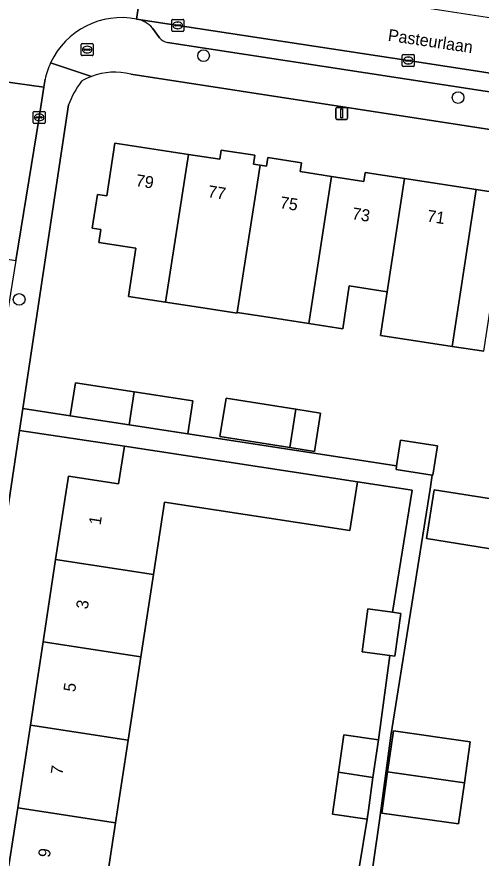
# Model space of a CAD drawing. Extents: x 161483 to 162250, y 379484 to 380833.
# Drawn here: x 161839.1 to 161877.9, y 380484.6 to 380555 of the extents above; entities that cross this region are included whole.
import ezdxf

# ---------------------------------------------------------------- set-up
doc = ezdxf.new("R2010")
doc.units = 0
for name, color, linetype in [('IMGEO_Boom', 7, 'Continuous'), ('IMGEO_Brandkraan', 7, 'Continuous'), ('IMGEO_Erf', 7, 'Continuous'), ('IMGEO_Kolk', 7, 'Continuous'), ('IMGEO_Lichtmast', 7, 'Continuous'), ('IMGEO_Openbare_ruimte_label', 7, 'Continuous'), ('IMGEO_Pand', 7, 'Continuous'), ('IMGEO_Pand_nummerreeks', 7, 'Continuous'), ('IMGEO_Parkeervlak_open', 7, 'Continuous'), ('IMGEO_Rijbaan_lokaal_open', 7, 'Continuous'), ('IMGEO_Voetpad_open', 7, 'Continuous')]:
    doc.layers.add(name, color=color, linetype=linetype)

msp = doc.modelspace()

# ---------------------------------------------------------------- linework, layer by layer
at = {"layer": 'IMGEO_Boom'}
for centre in [(161854.747, 380551.721), (161876.021, 380548.223), (161839.341, 380531.349)]:
    msp.add_circle(centre, 0.489, dxfattribs=at)
at = {"layer": 'IMGEO_Brandkraan'}
for p, q in [((161844.524, 380551.805), (161844.524, 380552.657)), ((161844.599, 380552.731), (161845.451, 380552.731)), ((161845.012, 380552.511), (161845.037, 380552.511)), ((161845.525, 380552.657), (161845.525, 380551.805)), ((161844.783, 380552.225), (161844.783, 380552.237)), ((161845.221, 380552.188), (161844.823, 380552.188)), ((161844.826, 380552.274), (161845.224, 380552.274)), ((161845.035, 380551.951), (161845.01, 380551.951)), ((161845.267, 380552.237), (161845.267, 380552.225)), ((161845.451, 380551.731), (161844.599, 380551.731))]:
    msp.add_line(p, q, dxfattribs=at)
for points in [[(161844.524, 380551.805), (161844.524, 380552.657)], [(161844.599, 380552.731), (161845.451, 380552.731)], [(161845.525, 380552.657), (161845.525, 380551.805)], [(161845.451, 380551.731), (161844.599, 380551.731)]]:
    msp.add_lwpolyline(points, dxfattribs=at)
for centre, radius, start, end in [((161844.601, 380552.655), 0.0765, 91.55205, 178.44795), ((161844.601, 380552.655), 0.0765, 91.55205, 178.44795), ((161845.449, 380552.655), 0.0765, 1.55205, 88.44795), ((161845.449, 380552.655), 0.0765, 1.55205, 88.44795), ((161844.601, 380551.807), 0.0765, 181.55205, 268.44795), ((161844.601, 380551.807), 0.0765, 181.55205, 268.44795), ((161844.823, 380552.234), 0.0403, 85.87752, 175.75265), ((161844.82, 380552.224), 0.0366, 178.93798, 274.71019), ((161845.224, 380552.231), 0.043, 264.86636, 352.45326), ((161845.228, 380552.236), 0.0386, 1.73085, 96.63898), ((161845.449, 380551.807), 0.0765, 271.55205, 358.44795), ((161845.449, 380551.807), 0.0765, 271.55205, 358.44795)]:
    msp.add_arc(centre, radius, start, end, dxfattribs=at)
for centre, major_axis, ratio, start_param, end_param in [((161845.011, 380552.231), (-0.387, 0.002), 0.722429, 4.712389, 7.853982), ((161845.036, 380552.231), (-0.39, 0.002), 0.717154, 1.570796, 4.712389)]:
    msp.add_ellipse(centre, major_axis=major_axis, ratio=ratio, start_param=start_param, end_param=end_param, dxfattribs=at)
at = {"layer": 'IMGEO_Erf'}
for points in [[(161914.351, 380539.988), (161885.9, 380544.447), (161848.674, 380550.183)], [(161843.461, 380547.603), (161839.64, 380522.223), (161843.611, 380521.625), (161844.035, 380524.385), (161848.945, 380523.631), (161853.857, 380522.876), (161853.433, 380520.116), (161870.88, 380517.435), (161871.212, 380519.594), (161874.289, 380519.121), (161873.909, 380516.651), (161873.861, 380516.658), (161873.671, 380515.491), (161870.395, 380494.882), (161870.006, 380491.935), (161869.458, 380487.783), (161867.068, 380471.144)], [(161878.163, 380527.016), (161875.515, 380527.423), (161872.452, 380527.894), (161869.53, 380528.343), (161870.09, 380531.986), (161866.928, 380532.472), (161866.378, 380528.893), (161863.555, 380529.327), (161860.497, 380529.798), (161857.571, 380530.248), (161857.565, 380530.203), (161854.336, 380530.701), (161853.421, 380530.842), (161851.58, 380531.125), (161848.478, 380531.601), (161849.098, 380535.638), (161846, 380536.114), (161846.165, 380537.188), (161845.449, 380537.298), (161845.882, 380540.115), (161846.657, 380539.996), (161847.336, 380544.413), (161853.478, 380543.469), (161856.099, 380543.066), (161856.217, 380543.832), (161859.03, 380543.4), (161858.917, 380542.667), (161859.468, 380542.582), (161860.006, 380542.5), (161860.115, 380543.206), (161862.933, 380542.773), (161862.82, 380542.039), (161865.448, 380541.635), (161868.148, 380541.22), (161868.263, 380541.967), (161871.548, 380541.462), (161877.533, 380540.542), (161883.646, 380539.603)], [(161838.154, 380481.872), (161839.218, 380488.841), (161840.275, 380495.76), (161840.923, 380500), (161841.34, 380502.73), (161842.389, 380509.6), (161843.453, 380516.563), (161847.645, 380515.923), (161848.129, 380519.087), (161839.366, 380520.406), (161836.294, 380500), (161826.545, 380435.252)], [(161868.414, 380487.907), (161865.537, 380488.314), (161866.034, 380491.826), (161866.476, 380494.946), (161869.354, 380494.538), (161870.308, 380501.577), (161867.994, 380501.89), (161868.48, 380505.479), (161870.532, 380505.201), (161872.182, 380515.41), (161867.603, 380516.11), (161866.981, 380512.037), (161851.479, 380514.406), (161850.555, 380508.352), (161849.507, 380501.483), (161849.281, 380500), (161848.444, 380494.512), (161847.388, 380487.593), (161846.325, 380480.624)], [(161867.767, 380484.005), (161868.414, 380487.907)]]:
    msp.add_lwpolyline(points, dxfattribs=at)
for points in [[(161856.122, 380519.889), (161856.627, 380523.084), (161862.454, 380522.164), (161864.533, 380521.835), (161864.029, 380518.641), (161861.962, 380518.967)], [(161874.016, 380515.436), (161880.937, 380514.336), (161880.289, 380510.255), (161873.368, 380511.355)], [(161870.13, 380491.851), (161870.618, 380495.291), (161877.036, 380494.381), (161876.548, 380490.941), (161876.06, 380487.502), (161869.643, 380488.412)]]:
    msp.add_lwpolyline(points, close=True, dxfattribs=at)
for centre, radius, start, end in [((161847.332, 380544.91), 5.441, 75.72264, 110.98987), ((161847.311, 380544.954), 5.392, 110.94864, 120.79758), ((161850.762, 380544.884), 7.79, 142.87686, 159.57478)]:
    msp.add_arc(centre, radius, start, end, dxfattribs=at)
at = {"layer": 'IMGEO_Kolk'}
for p, q in [((161852.092, 380553.833), (161852.092, 380554.685)), ((161852.167, 380554.759), (161853.019, 380554.759)), ((161853.093, 380554.685), (161853.093, 380553.833)), ((161852.351, 380554.253), (161852.351, 380554.265)), ((161852.789, 380554.216), (161852.391, 380554.216)), ((161852.394, 380554.302), (161852.792, 380554.302)), ((161852.603, 380553.979), (161852.578, 380553.979)), ((161852.58, 380554.539), (161852.605, 380554.539)), ((161852.835, 380554.265), (161852.835, 380554.253)), ((161853.019, 380553.759), (161852.167, 380553.759)), ((161871.432, 380551.819), (161872.284, 380551.819)), ((161871.357, 380550.893), (161871.357, 380551.745)), ((161871.616, 380551.313), (161871.616, 380551.325)), ((161872.054, 380551.276), (161871.656, 380551.276)), ((161871.659, 380551.362), (161872.057, 380551.362)), ((161871.845, 380551.599), (161871.87, 380551.599)), ((161872.1, 380551.325), (161872.1, 380551.313)), ((161872.358, 380551.745), (161872.358, 380550.893)), ((161872.284, 380550.819), (161871.432, 380550.819)), ((161871.868, 380551.039), (161871.843, 380551.039)), ((161840.513, 380546.139), (161840.513, 380546.991)), ((161840.588, 380547.065), (161841.44, 380547.065)), ((161841.001, 380546.845), (161841.026, 380546.845)), ((161841.514, 380546.991), (161841.514, 380546.139)), ((161840.772, 380546.559), (161840.772, 380546.571)), ((161841.21, 380546.522), (161840.812, 380546.522)), ((161840.815, 380546.608), (161841.213, 380546.608)), ((161841.024, 380546.285), (161840.999, 380546.285)), ((161841.256, 380546.571), (161841.256, 380546.559)), ((161841.44, 380546.065), (161840.588, 380546.065))]:
    msp.add_line(p, q, dxfattribs=at)
for points in [[(161852.092, 380553.833), (161852.092, 380554.685)], [(161852.167, 380554.759), (161853.019, 380554.759)], [(161853.093, 380554.685), (161853.093, 380553.833)], [(161853.019, 380553.759), (161852.167, 380553.759)], [(161871.432, 380551.819), (161872.284, 380551.819)], [(161871.357, 380550.893), (161871.357, 380551.745)], [(161872.358, 380551.745), (161872.358, 380550.893)], [(161872.284, 380550.819), (161871.432, 380550.819)], [(161840.513, 380546.139), (161840.513, 380546.991)], [(161840.588, 380547.065), (161841.44, 380547.065)], [(161841.514, 380546.991), (161841.514, 380546.139)], [(161841.44, 380546.065), (161840.588, 380546.065)]]:
    msp.add_lwpolyline(points, dxfattribs=at)
for centre, radius, start, end in [((161852.169, 380554.683), 0.0765, 91.55205, 178.44795), ((161852.169, 380554.683), 0.0765, 91.55205, 178.44795), ((161853.017, 380554.683), 0.0765, 1.55205, 88.44795), ((161853.017, 380554.683), 0.0765, 1.55205, 88.44795), ((161852.391, 380554.262), 0.0403, 85.87752, 175.75265), ((161852.388, 380554.252), 0.0366, 178.93798, 274.71019), ((161852.792, 380554.259), 0.043, 264.86636, 352.45326), ((161852.796, 380554.264), 0.0386, 1.73085, 96.63898), ((161852.169, 380553.835), 0.0765, 181.55205, 268.44795), ((161852.169, 380553.835), 0.0765, 181.55205, 268.44795), ((161853.017, 380553.835), 0.0765, 271.55205, 358.44795), ((161853.017, 380553.835), 0.0765, 271.55205, 358.44795), ((161871.434, 380551.743), 0.0765, 91.55205, 178.44795), ((161871.434, 380551.743), 0.0765, 91.55205, 178.44795), ((161872.282, 380551.743), 0.0765, 1.55205, 88.44795), ((161872.282, 380551.743), 0.0765, 1.55205, 88.44795), ((161871.656, 380551.322), 0.0403, 85.87752, 175.75265), ((161871.653, 380551.312), 0.0366, 178.93798, 274.71019), ((161872.057, 380551.319), 0.043, 264.86636, 352.45326), ((161872.061, 380551.324), 0.0386, 1.73085, 96.63898), ((161871.434, 380550.895), 0.0765, 181.55205, 268.44795), ((161871.434, 380550.895), 0.0765, 181.55205, 268.44795), ((161872.282, 380550.895), 0.0765, 271.55205, 358.44795), ((161872.282, 380550.895), 0.0765, 271.55205, 358.44795), ((161840.59, 380546.989), 0.0765, 91.55205, 178.44795), ((161840.59, 380546.989), 0.0765, 91.55205, 178.44795), ((161841.438, 380546.989), 0.0765, 1.55205, 88.44795), ((161841.438, 380546.989), 0.0765, 1.55205, 88.44795), ((161840.59, 380546.141), 0.0765, 181.55205, 268.44795), ((161840.59, 380546.141), 0.0765, 181.55205, 268.44795), ((161840.812, 380546.568), 0.0403, 85.87752, 175.75265), ((161840.809, 380546.558), 0.0366, 178.93798, 274.71019), ((161841.213, 380546.565), 0.043, 264.86636, 352.45326), ((161841.217, 380546.57), 0.0386, 1.73085, 96.63898), ((161841.438, 380546.141), 0.0765, 271.55205, 358.44795), ((161841.438, 380546.141), 0.0765, 271.55205, 358.44795)]:
    msp.add_arc(centre, radius, start, end, dxfattribs=at)
for centre, major_axis, ratio, start_param, end_param in [((161852.579, 380554.259), (-0.387, 0.002), 0.722429, 4.712389, 7.853982), ((161852.604, 380554.259), (-0.39, 0.002), 0.717154, 1.570796, 4.712389), ((161871.844, 380551.319), (-0.387, 0.002), 0.722429, 4.712389, 7.853982), ((161871.869, 380551.319), (-0.39, 0.002), 0.717154, 1.570796, 4.712389), ((161841, 380546.565), (-0.387, 0.002), 0.722429, 4.712389, 7.853982), ((161841.025, 380546.565), (-0.39, 0.002), 0.717154, 1.570796, 4.712389)]:
    msp.add_ellipse(centre, major_axis=major_axis, ratio=ratio, start_param=start_param, end_param=end_param, dxfattribs=at)
at = {"layer": 'IMGEO_Lichtmast'}
for p, q in [((161865.794, 380546.498), (161865.794, 380547.298)), ((161865.794, 380547.298), (161865.794, 380546.498)), ((161865.894, 380547.398), (161866.684, 380547.398)), ((161866.684, 380547.398), (161865.894, 380547.398)), ((161866.784, 380547.298), (161866.784, 380546.498)), ((161866.784, 380546.498), (161866.784, 380547.298)), ((161866.684, 380546.398), (161865.894, 380546.398)), ((161865.894, 380546.398), (161866.684, 380546.398))]:
    msp.add_line(p, q, dxfattribs=at)
msp.add_lwpolyline([(161866.214, 380547.273), (161866.364, 380547.273), (161866.364, 380546.523), (161866.214, 380546.523), (161866.214, 380547.273)], dxfattribs=at)
for centre, start, end in [((161865.894, 380547.298), 90, 180), ((161865.894, 380547.298), 90, 180), ((161866.684, 380547.298), 0, 90), ((161866.684, 380547.298), 360, 90), ((161865.894, 380546.498), 180, 270), ((161865.894, 380546.498), 180, 270), ((161866.684, 380546.498), 270, 0), ((161866.684, 380546.498), 270, 0)]:
    msp.add_arc(centre, 0.1, start, end, dxfattribs=at)
at = {"layer": 'IMGEO_Pand'}
for points in [[(161853.478, 380543.469), (161847.336, 380544.413), (161846.657, 380539.996), (161845.882, 380540.115), (161845.449, 380537.298), (161846.165, 380537.188), (161846, 380536.114), (161849.098, 380535.638), (161848.478, 380531.601), (161851.58, 380531.125)], [(161859.468, 380542.582), (161858.917, 380542.667), (161859.03, 380543.4), (161856.217, 380543.832), (161856.099, 380543.066), (161853.478, 380543.469), (161851.58, 380531.125), (161853.421, 380530.842), (161854.336, 380530.701), (161857.565, 380530.203), (161857.571, 380530.248), (161858.127, 380533.86)], [(161863.555, 380529.327), (161865.448, 380541.635), (161862.82, 380542.039), (161862.933, 380542.773), (161860.115, 380543.206), (161860.006, 380542.5), (161859.468, 380542.582), (161858.127, 380533.86), (161857.571, 380530.248), (161860.497, 380529.798)], [(161863.555, 380529.327), (161866.378, 380528.893), (161866.928, 380532.472), (161870.09, 380531.986), (161871.548, 380541.462), (161868.263, 380541.967), (161868.148, 380541.22), (161865.448, 380541.635)], [(161870.09, 380531.986), (161869.53, 380528.343), (161872.452, 380527.894), (161875.515, 380527.423), (161877.533, 380540.542), (161871.548, 380541.462)], [(161883.646, 380539.603), (161877.533, 380540.542), (161875.515, 380527.423), (161878.163, 380527.016), (161878.724, 380530.663), (161881.94, 380530.169), (161882.189, 380530.131)], [(161848.945, 380523.631), (161844.035, 380524.385), (161843.611, 380521.625), (161848.521, 380520.871)], [(161848.945, 380523.631), (161848.521, 380520.871), (161853.433, 380520.116), (161853.857, 380522.876)], [(161861.962, 380518.967), (161862.454, 380522.164), (161856.627, 380523.084), (161856.122, 380519.889)], [(161861.962, 380518.967), (161864.029, 380518.641), (161864.533, 380521.835), (161862.454, 380522.164)], [(161874.289, 380519.121), (161871.212, 380519.594), (161870.88, 380517.435), (161870.832, 380517.124), (161873.861, 380516.658), (161873.909, 380516.651)], [(161850.555, 380508.352), (161851.479, 380514.406), (161866.981, 380512.037), (161867.603, 380516.11), (161848.129, 380519.087), (161847.645, 380515.923), (161843.453, 380516.563), (161842.389, 380509.6)], [(161874.016, 380515.436), (161873.368, 380511.355), (161880.289, 380510.255), (161880.937, 380514.336)], [(161841.34, 380502.73), (161849.507, 380501.483), (161850.555, 380508.352), (161842.389, 380509.6)], [(161871.226, 380505.107), (161870.532, 380505.201), (161868.48, 380505.479), (161867.994, 380501.89), (161870.308, 380501.577), (161870.74, 380501.518)], [(161841.34, 380502.73), (161840.923, 380500), (161840.275, 380495.76), (161848.444, 380494.512), (161849.281, 380500), (161849.507, 380501.483)], [(161840.275, 380495.76), (161839.218, 380488.841), (161847.388, 380487.593), (161848.444, 380494.512)], [(161869.354, 380494.538), (161866.476, 380494.946), (161866.034, 380491.826), (161868.907, 380491.386)], [(161870.13, 380491.851), (161876.548, 380490.941), (161877.036, 380494.381), (161870.618, 380495.291)], [(161868.907, 380491.386), (161866.034, 380491.826), (161865.537, 380488.314), (161868.414, 380487.907), (161868.521, 380488.66)], [(161876.548, 380490.941), (161870.13, 380491.851), (161869.643, 380488.412), (161876.06, 380487.502)], [(161847.388, 380487.593), (161839.218, 380488.841), (161838.154, 380481.872), (161846.325, 380480.624)]]:
    msp.add_lwpolyline(points, close=True, dxfattribs=at)
at = {"layer": 'IMGEO_Parkeervlak_open'}
for points in [[(161914.419, 380544.768), (161914.156, 380544.809), (161910.838, 380545.329), (161890.447, 380548.452), (161871.858, 380551.32), (161849.159, 380554.782)], [(161850.473, 380554.036), (161851.08, 380553.228)], [(161851.745, 380552.829), (161911.363, 380543.674)]]:
    msp.add_lwpolyline(points, dxfattribs=at)
for centre, radius, start, end in [((161848.818, 380552.651), 2.158, 39.9227, 80.90736), ((161851.899, 380553.839), 1.021, 216.71867, 261.35381)]:
    msp.add_arc(centre, radius, start, end, dxfattribs=at)
at = {"layer": 'IMGEO_Rijbaan_lokaal_open'}
for points in [[(161849.846, 380559.342), (161849.159, 380554.782), (161871.858, 380551.32), (161890.447, 380548.452), (161910.838, 380545.329), (161914.156, 380544.809), (161914.845, 380549.326), (161913.052, 380549.6), (161898.919, 380551.791), (161895.38, 380552.327), (161890.424, 380553.087), (161887.499, 380553.536)], [(161839.074, 380534.593), (161841.013, 380546.566), (161841.397, 380549.092), (161836.59, 380549.774), (161836.256, 380547.761), (161834.205, 380535.349)]]:
    msp.add_lwpolyline(points, close=True, dxfattribs=at)
for points in [[(161849.159, 380554.782), (161849.846, 380559.342)], [(161836.67, 380550.45), (161836.59, 380549.774), (161841.397, 380549.092), (161841.512, 380549.76)]]:
    msp.add_lwpolyline(points, dxfattribs=at)
for centre, radius, start, end in [((161847.891, 380548.379), 6.527, 78.79721, 155.09556), ((161847.94, 380548.364), 6.578, 155.15485, 167.74924)]:
    msp.add_arc(centre, radius, start, end, dxfattribs=at)
at = {"layer": 'IMGEO_Voetpad_open'}
for points in [[(161851.08, 380553.228), (161850.473, 380554.036)], [(161911.363, 380543.674), (161851.745, 380552.829)], [(161841.971, 380551.128), (161845.383, 380549.99)], [(161845.383, 380549.99), (161841.971, 380551.128)], [(161841.512, 380549.76), (161841.397, 380549.092), (161841.013, 380546.566), (161839.074, 380534.593), (161838.629, 380531.844), (161837.587, 380525.413), (161836.396, 380517.62), (161833.702, 380500), (161833.095, 380496.033), (161829.443, 380471.483), (161827.998, 380462.196), (161826.792, 380454.443), (161826.524, 380452.721), (161826.274, 380451.023), (161825.871, 380448.293), (161824.225, 380437.133), (161824.035, 380435.858), (161823.996, 380435.596)], [(161848.674, 380550.183), (161885.9, 380544.447), (161914.351, 380539.988)], [(161836.294, 380500), (161839.366, 380520.406), (161839.64, 380522.223), (161843.461, 380547.603)], [(161867.068, 380471.144), (161869.458, 380487.783), (161870.006, 380491.935), (161870.395, 380494.882), (161873.671, 380515.491), (161873.861, 380516.658), (161870.832, 380517.124), (161870.88, 380517.435), (161853.433, 380520.116), (161848.521, 380520.871), (161843.611, 380521.625), (161839.64, 380522.223), (161839.366, 380520.406), (161848.129, 380519.087), (161867.603, 380516.11), (161872.182, 380515.41), (161870.532, 380505.201), (161871.226, 380505.107), (161870.74, 380501.518), (161870.308, 380501.577), (161869.354, 380494.538), (161868.907, 380491.386), (161868.521, 380488.66), (161868.414, 380487.907), (161867.767, 380484.005)]]:
    msp.add_lwpolyline(points, dxfattribs=at)
for centre, radius, start, end in [((161847.891, 380548.379), 6.527, 78.79721, 155.09556), ((161848.818, 380552.651), 2.158, 39.9227, 80.90736), ((161851.899, 380553.839), 1.021, 216.71867, 261.35381), ((161847.94, 380548.364), 6.578, 155.15485, 167.74924), ((161847.332, 380544.91), 5.441, 75.72264, 110.98987), ((161847.311, 380544.954), 5.392, 110.94864, 120.79758), ((161850.762, 380544.884), 7.79, 142.87686, 159.57478)]:
    msp.add_arc(centre, radius, start, end, dxfattribs=at)

# ---------------------------------------------------------------- texts
at = {"layer": 'IMGEO_Openbare_ruimte_label'}
msp.add_text('Pasteurlaan', height=1, rotation=351.60243, dxfattribs=at).set_placement((161870.11, 380552.975))
at = {"layer": 'IMGEO_Pand_nummerreeks'}
for s, rotation, p in [('79', 351.27538, (161849.033, 380540.833)), ('77', 351.27385, (161855.058, 380539.909)), ('75', 351.27538, (161861.082, 380538.984)), ('73', 351.27538, (161867.106, 380538.06)), ('71', 351.26243, (161873.369, 380537.863)), ('1', 81.31398, (161846.142, 380512.449)), ('3', 81.31398, (161845.068, 380505.415)), ('5', 81.31481, (161844.011, 380498.493)), ('7', 81.31481, (161842.954, 380491.572)), ('9', 81.31481, (161841.896, 380484.65))]:
    msp.add_text(s, height=1, rotation=rotation, dxfattribs=at).set_placement(p)

doc.saveas('drawing.dxf')
